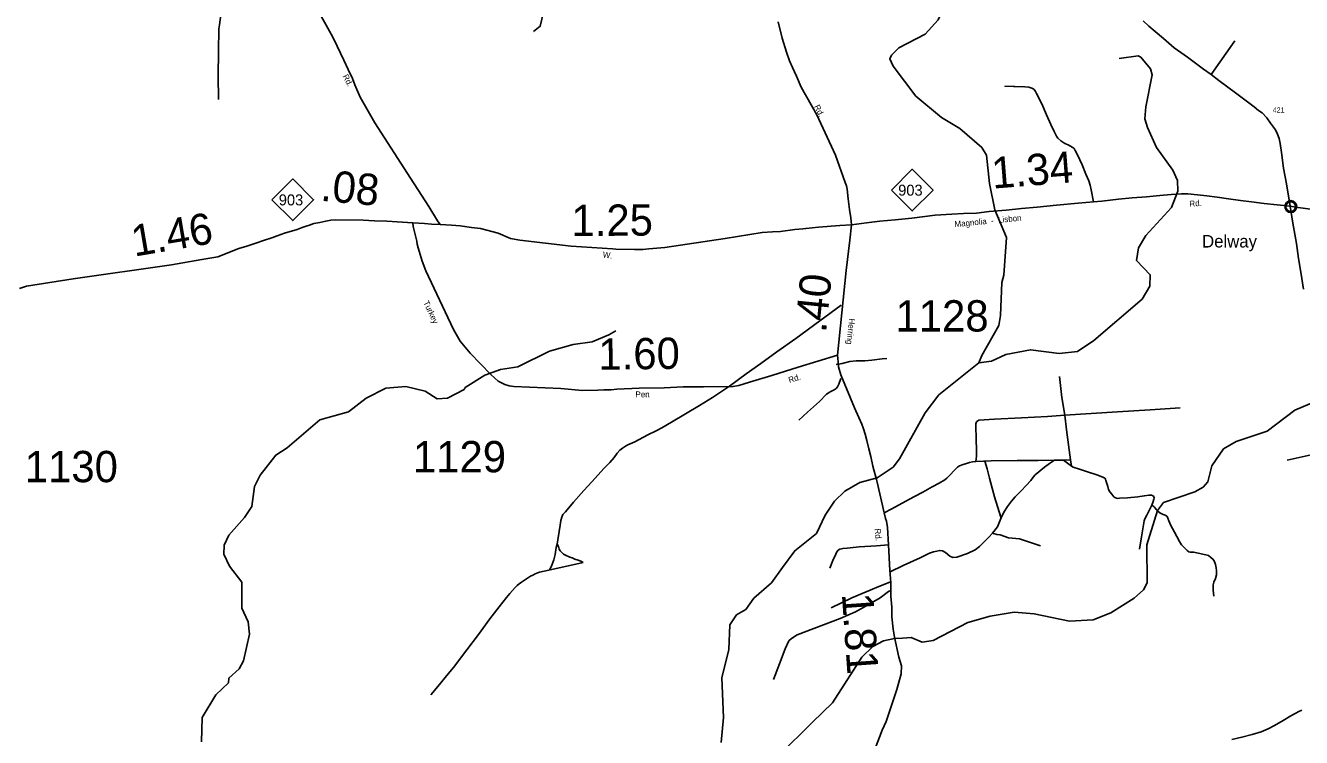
# Model space of a CAD drawing. Extents: x 2093524 to 2270757, y 289120 to 570408.
# Drawn here: x 2215806 to 2236187, y 374960 to 386333 of the extents above; entities that cross this region are included whole.
import ezdxf

# ---------------------------------------------------------------- set-up
doc = ezdxf.new("R2010")
doc.units = 0
for name, color, linetype in [('Exist Civil Demographics Community CELL', 7, 'Continuous'), ('Exist Civil Demographics Community Label', 7, 'Continuous'), ('Exist Hydrographic Creek Single Shore', 7, 'Continuous'), ('Exist Hydrographic Misc Water Feature', 7, 'Continuous'), ('Exist Road Non-System Type 51', 7, 'Continuous'), ('Exist Road Primary NC Attributed', 7, 'Continuous'), ('Exist Road Primary NC Label', 7, 'Continuous'), ('Exist Road Primary NC Mileage Hundredths English Label', 7, 'Continuous'), ('Exist Road Primary NC Shield CELL', 7, 'Continuous'), ('Exist Road Primary NC Shield Number Label', 7, 'Continuous'), ('Exist Road Primary US Attributed', 7, 'Continuous'), ('Exist Road Primary US Label', 7, 'Continuous'), ('Exist Road Secondary Mileage Hundredths English Label', 7, 'Continuous'), ('Exist Road Secondary Type 51 Attributed', 7, 'Continuous'), ('Exist Road Secondary Type 51 Label', 7, 'Continuous'), ('Exist Road Secondary Type 51 Number Label', 7, 'Continuous')]:
    doc.layers.add(name, color=color, linetype=linetype)

msp = doc.modelspace()

# ---------------------------------------------------------------- linework, layer by layer
at = {"layer": 'Exist Civil Demographics Community CELL'}
msp.add_lwpolyline([(2235975, 383374), (2235970, 383377), (2235965, 383381), (2235959, 383387), (2235955, 383392), (2235951, 383397), (2235948, 383403), (2235945, 383408), (2235943, 383414), (2235941, 383421), (2235940, 383427), (2235939, 383433), (2235939, 383438), (2235939, 383444), (2235939, 383450), (2235940, 383455), (2235941, 383459), (2235942, 383464), (2235944, 383470), (2235946, 383474), (2235948, 383479), (2235951, 383483), (2235954, 383487), (2235957, 383491), (2235961, 383495), (2235966, 383500), (2235972, 383504), (2235977, 383508), (2235983, 383511), (2235987, 383513), (2235993, 383515), (2235998, 383517), (2236004, 383518), (2236010, 383519), (2236015, 383519), (2236021, 383519), (2236026, 383518), (2236031, 383518), (2236037, 383516), (2236041, 383515), (2236047, 383513), (2236052, 383510), (2236057, 383508), (2236062, 383505), (2236067, 383501), (2236072, 383497), (2236075, 383493), (2236080, 383487), (2236083, 383482), (2236086, 383477), (2236089, 383472), (2236091, 383465), (2236093, 383458), (2236094, 383453), (2236095, 383448), (2236095, 383440), (2236095, 383432), (2236094, 383426), (2236093, 383420), (2236091, 383415), (2236090, 383411), (2236088, 383406), (2236086, 383402), (2236083, 383397), (2236079, 383392), (2236076, 383389), (2236073, 383385), (2236069, 383381), (2236065, 383379), (2236059, 383374), (2236053, 383370), (2236047, 383368), (2236041, 383365), (2236036, 383364), (2236031, 383363), (2236023, 383362), (2236019, 383362), (2236014, 383362), (2236006, 383363), (2235999, 383364), (2235994, 383365), (2235988, 383367), (2235983, 383369), (2235978, 383372)], close=True, dxfattribs=at)
for centre, radius in [((2236017, 383441), 94.3), ((2236016, 383440), 76.7)]:
    msp.add_circle(centre, radius, dxfattribs=at)
at = {"layer": 'Exist Hydrographic Creek Single Shore'}
for points in [[(2223922, 386238), (2224029, 386321), (2224078, 386547)], [(2218619, 374890), (2218625, 375280), (2218847, 375640), (2219046, 375832), (2219053, 375908), (2219219, 376059), (2219285, 376185), (2219382, 376610), (2219364, 376810), (2219262, 377025), (2219259, 377442), (2219066, 377698), (2218973, 377890), (2218981, 378031), (2219054, 378191), (2219302, 378474), (2219418, 378652), (2219465, 378970), (2219556, 379152), (2219803, 379471), (2219986, 379589), (2220508, 380035), (2220965, 380160), (2221247, 380381), (2221562, 380542), (2221878, 380568), (2222187, 380493), (2222379, 380371), (2222546, 380381), (2222812, 380517), (2222828, 380549), (2223143, 380750), (2223392, 380837), (2223667, 380880), (2224173, 381133), (2224556, 381237), (2224855, 381280), (2225121, 381390), (2225237, 381456)], [(2226919, 374882), (2226957, 375282), (2226927, 375915), (2227040, 376366), (2227054, 376759), (2227161, 376918), (2227310, 377003), (2227442, 377188), (2227723, 377431), (2227896, 377674), (2228094, 377942), (2228441, 378221), (2228581, 378513), (2228729, 378737), (2228894, 378897), (2229134, 379034), (2229409, 379110), (2229665, 379279), (2229764, 379411), (2230175, 380148), (2230397, 380435), (2231034, 380947)]]:
    msp.add_lwpolyline(points, dxfattribs=at)
at = {"layer": 'Exist Hydrographic Misc Water Feature'}
for points in [[(2231203, 383807), (2231158, 384264), (2231081, 384387), (2230729, 384686), (2230436, 384866), (2230025, 385205), (2229663, 385685), (2229612, 385800), (2229637, 385859), (2229753, 385978), (2230175, 386196), (2230382, 386425), (2230554, 386782), (2230644, 386934), (2230818, 387026), (2231426, 387073), (2231608, 387174), (2231740, 387369)], [(2231034, 380947), (2231234, 380973), (2231467, 381077), (2231858, 381154), (2232316, 381092), (2232607, 381126), (2232872, 381304), (2233642, 381962), (2233765, 382169), (2233772, 382353), (2233553, 382577), (2233585, 382783), (2233700, 382977), (2234113, 383428), (2234211, 383689), (2234209, 383856), (2234133, 384021), (2233872, 384384), (2233728, 384702), (2233685, 384844), (2233700, 385034), (2233804, 385543), (2233778, 385642), (2233619, 385826), (2233577, 385850), (2233277, 385806)], [(2231034, 380947), (2231084, 381064), (2231355, 381541), (2231378, 381701), (2231399, 382226), (2231431, 382343), (2231476, 382949), (2231289, 383389), (2231203, 383807)], [(2227837, 374674), (2228374, 375205), (2228697, 375513), (2229165, 376242), (2229339, 376412), (2229513, 376504), (2229688, 376540), (2229812, 376545), (2229954, 376557), (2230130, 376485), (2230304, 376511), (2230860, 376798), (2231217, 376900), (2231600, 376961), (2231917, 376938), (2232484, 376819), (2232859, 376841), (2233141, 376950), (2233514, 377185), (2233663, 377320), (2233720, 377430), (2233715, 378037), (2233886, 378588), (2233985, 378714), (2234483, 378885), (2234616, 378961), (2234690, 379045), (2234754, 379302), (2234944, 379571), (2235143, 379688), (2235641, 379852), (2236080, 380188), (2236420, 380332)]]:
    msp.add_lwpolyline(points, dxfattribs=at)
at = {"layer": 'Exist Road Non-System Type 51'}
for p, q in [((2235122, 386087), (2234745, 385548)), ((2236631, 379538), (2235960, 379391)), ((2230985, 379370), (2230935, 379362)), ((2232386, 379389), (2232244, 379388)), ((2232500, 379398), (2232386, 379389)), ((2232516, 379294), (2232386, 379389)), ((2232500, 379398), (2232516, 379294)), ((2224167, 377631), (2224712, 377758))]:
    msp.add_line(p, q, dxfattribs=at)
for points in [[(2218886, 385151), (2218881, 385531), (2218888, 385917), (2218892, 386281), (2218903, 386343), (2218915, 386423), (2218928, 386491), (2218940, 386537), (2218956, 386575), (2218985, 386629), (2219005, 386671), (2219021, 386700), (2219037, 386749), (2219050, 386812), (2219056, 386885), (2219060, 387032), (2219072, 387146), (2219081, 387268), (2219090, 387412), (2219097, 387534), (2219106, 387624)], [(2231724, 385353), (2231449, 385364), (2231769, 385352), (2231831, 385348), (2231880, 385333), (2231904, 385323), (2231918, 385311), (2231938, 385281), (2231956, 385247), (2232038, 385082), (2232115, 384905), (2232186, 384751), (2232235, 384638), (2232274, 384566), (2232296, 384533), (2232344, 384489), (2232405, 384451), (2232461, 384428), (2232523, 384392), (2232559, 384367), (2232575, 384339), (2232612, 384269), (2232683, 384108), (2232743, 383958), (2232791, 383851), (2232810, 383781), (2232826, 383707), (2232864, 383516)], [(2228835, 381867), (2228493, 381615), (2228110, 381336), (2227808, 381119), (2227549, 380935), (2227317, 380770), (2227049, 380574)], [(2229566, 381016), (2229490, 381007), (2229326, 380990), (2229210, 380979), (2229072, 380978), (2228971, 380967), (2228853, 380936), (2228755, 380917)], [(2224296, 378050), (2224306, 378120), (2224331, 378252), (2224346, 378354), (2224356, 378428), (2224371, 378480), (2224391, 378520), (2224429, 378564), (2224558, 378717), (2224724, 378904), (2224853, 379045), (2225048, 379260), (2225139, 379351), (2225211, 379435), (2225258, 379500), (2225300, 379548), (2225339, 379580), (2225387, 379614), (2225425, 379633), (2225538, 379683), (2225747, 379793), (2225879, 379858), (2225972, 379909), (2226122, 379996), (2226350, 380128), (2226569, 380264), (2226780, 380389), (2227049, 380574)], [(2228829, 380692), (2228795, 380606), (2228774, 380559), (2228752, 380535), (2228722, 380515), (2228660, 380479), (2228629, 380458), (2228599, 380442), (2228488, 380327), (2228297, 380158), (2228159, 380027)], [(2232321, 380726), (2232362, 380391), (2232406, 380107)], [(2234250, 380226), (2233769, 380192), (2233247, 380162), (2232406, 380107)], [(2232406, 380107), (2232130, 380089), (2231714, 380068), (2231285, 380046), (2231031, 380028), (2231017, 380020), (2230997, 380000), (2230986, 379970), (2230984, 379910), (2230991, 379750), (2230997, 379524), (2230996, 379456), (2230990, 379410), (2230985, 379370)], [(2232406, 380107), (2232434, 379874), (2232500, 379398)], [(2230935, 379362), (2230887, 379355), (2230837, 379339), (2230783, 379320), (2230723, 379300), (2230692, 379278), (2230630, 379217), (2230586, 379165), (2230525, 379104), (2230491, 379076), (2230398, 379023), (2230290, 378965), (2230137, 378881), (2230006, 378810), (2229868, 378735), (2229644, 378613), (2229524, 378550)], [(2232244, 379388), (2231982, 379384), (2231646, 379383), (2231230, 379380), (2230985, 379370)], [(2231130, 379373), (2231165, 379254), (2231202, 379100), (2231248, 378944), (2231285, 378807), (2231359, 378564), (2231390, 378466)], [(2232244, 379388), (2232164, 379335), (2232081, 379279), (2231936, 379158), (2231904, 379118), (2231863, 379065), (2231791, 378987), (2231710, 378900), (2231615, 378806), (2231554, 378736), (2231491, 378650), (2231444, 378573), (2231402, 378496), (2231366, 378403), (2231333, 378325), (2231250, 378224)], [(2233795, 378669), (2233819, 378729), (2233828, 378767), (2233832, 378787), (2233828, 378803), (2233816, 378821), (2233792, 378831), (2233752, 378833), (2233676, 378820), (2233574, 378807), (2233406, 378790), (2233280, 378781), (2233256, 378777), (2233234, 378783), (2233208, 378792), (2233190, 378806), (2233158, 378846), (2233128, 378882), (2233105, 378922), (2233093, 378971), (2233064, 379067), (2233058, 379089), (2233044, 379103), (2233016, 379119), (2232916, 379156), (2232767, 379202), (2232639, 379245), (2232539, 379277), (2232516, 379294)], [(2233599, 377968), (2233631, 378164), (2233660, 378324), (2233675, 378420), (2233685, 378451), (2233715, 378511), (2233795, 378669)], [(2234787, 377216), (2234776, 377316), (2234777, 377396), (2234789, 377442), (2234812, 377502), (2234828, 377558), (2234829, 377626), (2234823, 377670), (2234812, 377726), (2234792, 377782), (2234772, 377809), (2234742, 377837), (2234703, 377867), (2234659, 377879), (2234539, 377904), (2234467, 377921), (2234435, 377921), (2234411, 377923), (2234389, 377926), (2234363, 377946), (2234272, 378039), (2234238, 378091), (2234199, 378171), (2234159, 378240), (2234128, 378296), (2234100, 378346), (2234069, 378422), (2234055, 378464), (2234046, 378479), (2234034, 378493), (2234008, 378509), (2233976, 378523), (2233926, 378548), (2233892, 378574), (2233867, 378600), (2233853, 378620), (2233839, 378640), (2233827, 378651), (2233795, 378669)], [(2231250, 378224), (2231193, 378158), (2231045, 378011), (2230975, 377958), (2230851, 377901), (2230684, 377841), (2230619, 377837), (2230571, 377855), (2230501, 377915), (2230454, 377944), (2230408, 377948), (2230364, 377938), (2230312, 377925), (2230245, 377904), (2230099, 377831), (2229826, 377709), (2229615, 377608)], [(2232019, 378019), (2231685, 378136), (2231505, 378148), (2231375, 378199), (2231320, 378205), (2231250, 378224)], [(2224167, 377631), (2224179, 377651), (2224201, 377687), (2224213, 377713), (2224246, 377797), (2224264, 377883), (2224281, 377994), (2224296, 378050)], [(2224712, 377758), (2224678, 377777), (2224634, 377792), (2224582, 377810), (2224540, 377828), (2224498, 377843), (2224429, 377873), (2224400, 377886), (2224365, 377920), (2224347, 377944), (2224329, 377968), (2224323, 377988), (2224317, 378010), (2224296, 378050)], [(2229590, 378038), (2229397, 378024), (2229120, 378006), (2228931, 377986), (2228863, 377979), (2228839, 377973), (2228813, 377967), (2228789, 377951), (2228765, 377925), (2228749, 377891), (2228704, 377786), (2228656, 377664)], [(2222280, 375644), (2222417, 375808), (2222532, 375944), (2222643, 376077), (2222857, 376362), (2223041, 376606), (2223223, 376857), (2223370, 377046), (2223487, 377196), (2223544, 377261), (2223627, 377355), (2223657, 377387), (2223693, 377416), (2223727, 377442), (2223793, 377483), (2223870, 377537), (2223910, 377555), (2223944, 377573), (2224000, 377594), (2224016, 377600), (2224167, 377631)], [(2229628, 377309), (2229591, 377291), (2229455, 377192), (2229253, 377075), (2229065, 376967), (2228816, 376859), (2228131, 376600), (2228041, 376544), (2227999, 376502), (2227938, 376375), (2227849, 376135), (2227755, 375886)], [(2229625, 377445), (2229398, 377358), (2229003, 377193), (2228675, 377032)], [(2236193, 375394), (2236145, 375376), (2236085, 375345), (2236020, 375307), (2235894, 375234), (2235757, 375153), (2235657, 375100), (2235542, 375053), (2235398, 375006), (2235237, 374963), (2235075, 374929)]]:
    msp.add_lwpolyline(points, dxfattribs=at)
at = {"layer": 'Exist Road Primary NC Attributed'}
for points in [[(2228997, 383148), (2229237, 383181), (2229452, 383208), (2229699, 383228), (2229963, 383255), (2230338, 383305), (2230602, 383319), (2230789, 383332), (2230996, 383336), (2231198, 383362), (2231470, 383386), (2231715, 383408), (2231963, 383434), (2232274, 383463), (2232620, 383496), (2232864, 383516), (2232996, 383528), (2233265, 383559), (2233485, 383580), (2233711, 383598), (2233923, 383618), (2234105, 383636), (2234270, 383643), (2234374, 383644), (2234526, 383627), (2234678, 383610), (2234839, 383590), (2235023, 383563), (2235215, 383536), (2235387, 383518), (2235589, 383492), (2235797, 383467), (2236009, 383445)], [(2236009, 383445), (2236133, 383428), (2236253, 383411), (2236384, 383394), (2236531, 383376), (2236662, 383362), (2236759, 383359), (2236859, 383360), (2236965, 383375), (2237045, 383394), (2237117, 383418), (2237188, 383459), (2237276, 383509), (2237338, 383548)], [(2215707, 382132), (2215822, 382167), (2216568, 382285), (2218138, 382511), (2218622, 382594), (2218878, 382639), (2219214, 382769), (2219342, 382809), (2219483, 382854), (2219609, 382897), (2219741, 382944), (2219826, 382975), (2219944, 383014), (2220145, 383077), (2220223, 383107), (2220303, 383132), (2220341, 383146), (2220413, 383169), (2220506, 383189), (2220602, 383210), (2220682, 383223), (2220756, 383229), (2221200, 383224), (2221378, 383215), (2221578, 383206), (2221990, 383181)], [(2221990, 383181), (2222179, 383169), (2222290, 383159), (2222430, 383154)], [(2222430, 383154), (2222608, 383144), (2222746, 383133), (2222931, 383104), (2223074, 383089), (2223356, 383017), (2223551, 382933), (2223702, 382906), (2224522, 382811), (2225182, 382766), (2225234, 382760), (2225533, 382756), (2225669, 382757), (2225761, 382766), (2226020, 382785), (2226983, 382929), (2227574, 383027), (2227736, 383040), (2227864, 383045), (2228094, 383075), (2228220, 383084), (2228369, 383099), (2228471, 383110), (2228813, 383139), (2228997, 383148)]]:
    msp.add_lwpolyline(points, dxfattribs=at)
at = {"layer": 'Exist Road Primary NC Shield CELL'}
for points in [[(2229636, 383705), (2229969, 384038), (2230302, 383705), (2229969, 383372)], [(2219742, 383550), (2220075, 383883), (2220408, 383550), (2220075, 383217)]]:
    msp.add_lwpolyline(points, close=True, dxfattribs=at)
at = {"layer": 'Exist Road Primary US Attributed'}
for points in [[(2236009, 383445), (2235948, 383802), (2235902, 384054), (2235868, 384303), (2235849, 384449), (2235832, 384527), (2235806, 384595), (2235771, 384667), (2235695, 384774), (2235632, 384858), (2235557, 384939), (2235503, 384978), (2235432, 385034), (2235280, 385148), (2235135, 385259), (2234865, 385457), (2234745, 385548), (2234620, 385635), (2234368, 385825), (2234155, 385979), (2233982, 386126), (2233851, 386236), (2233749, 386321), (2233660, 386407)], [(2236222, 382122), (2236176, 382395), (2236138, 382613), (2236106, 382850), (2236051, 383177), (2236009, 383445)]]:
    msp.add_lwpolyline(points, dxfattribs=at)
at = {"layer": 'Exist Road Secondary Type 51 Attributed'}
for points in [[(2222430, 383154), (2222389, 383211), (2222246, 383444), (2221954, 383893), (2221388, 384780), (2221153, 385191), (2221064, 385383), (2221026, 385485), (2220957, 385632), (2220890, 385781), (2220784, 386003), (2220712, 386148), (2220376, 386765)], [(2228997, 383148), (2228988, 383262), (2228969, 383394), (2228947, 383562), (2228928, 383717), (2228920, 383771), (2228901, 383827), (2228742, 384264), (2228444, 384907), (2228197, 385347), (2228120, 385524), (2228055, 385665), (2228010, 385771), (2227959, 385906), (2227892, 386129), (2227826, 386390)], [(2228777, 381069), (2228149, 380876), (2227725, 380745), (2227372, 380637), (2227198, 380583), (2227104, 380566), (2226637, 380560), (2226309, 380559), (2226009, 380547), (2225607, 380542), (2225251, 380523), (2225161, 380515), (2225045, 380512), (2224945, 380509), (2224701, 380505), (2224355, 380533), (2223608, 380568), (2223530, 380578), (2223463, 380600), (2223357, 380653), (2223240, 380756), (2222908, 381099), (2222749, 381293), (2222643, 381475), (2222202, 382417), (2222142, 382569), (2222079, 382782), (2222064, 382838), (2222056, 382886), (2222022, 383015), (2221997, 383120), (2221990, 383181)], [(2228777, 381069), (2228913, 382420), (2228973, 382906), (2228997, 383148)], [(2229199, 374308), (2229488, 375077), (2229554, 375217), (2229724, 375727), (2229791, 375979), (2229798, 376104), (2229757, 376241), (2229688, 376561), (2229663, 376692), (2229646, 376885), (2229642, 377044), (2229630, 377219), (2229626, 377436), (2229614, 377628), (2229590, 378038), (2229573, 378317), (2229556, 378415), (2229544, 378456), (2229524, 378550), (2229412, 379041), (2229400, 379079), (2229342, 379293), (2229307, 379450), (2229276, 379572), (2229243, 379704), (2229218, 379803), (2229193, 379889), (2229165, 379963), (2229118, 380073), (2229046, 380226), (2228829, 380755), (2228794, 380883), (2228785, 380962), (2228783, 381015), (2228777, 381069)]]:
    msp.add_lwpolyline(points, dxfattribs=at)

# ---------------------------------------------------------------- texts
at = {"layer": 'Exist Civil Demographics Community Label'}
msp.add_text('Delway', height=200, dxfattribs=at).set_placement((2234600, 382787))
at = {"layer": 'Exist Road Primary NC Label'}
for s, rotation, p in [('Rd.', 5.3194, (2234402, 383436)), ('Magnolia  -  Lisbon', 5.5498, (2230650, 383112)), ('W.', 351.5111, (2225021, 382630))]:
    msp.add_text(s, height=95, rotation=rotation, dxfattribs=at).set_placement(p)
at = {"layer": 'Exist Road Primary NC Mileage Hundredths English Label'}
for s, rotation, p in [('1.34', 4.5151, (2231256, 383727)), ('.08', 354.8488, (2220507, 383535)), ('1.25', 0.3811, (2224528, 382969)), ('1.46', 9.7092, (2217543, 382640))]:
    msp.add_text(s, height=500, rotation=rotation, dxfattribs=at).set_placement(p)
at = {"layer": 'Exist Road Primary NC Shield Number Label'}
for p in [(2229745, 383615), (2219851, 383460)]:
    msp.add_text('903', height=175, dxfattribs=at).set_placement(p)
at = {"layer": 'Exist Road Primary US Label'}
msp.add_text('421', height=82, dxfattribs=at).set_placement((2235728, 384943))
at = {"layer": 'Exist Road Secondary Mileage Hundredths English Label'}
for s, rotation, p in [('.40', 84.2597, (2228592, 381416)), ('1.60', 0.7344, (2224959, 380833)), ('1.81', 273.9882, (2228845, 377253))]:
    msp.add_text(s, height=500, rotation=rotation, dxfattribs=at).set_placement(p)
at = {"layer": 'Exist Road Secondary Type 51 Label'}
for s, rotation, p in [('Rd.', 296.9584, (2220868, 385524)), ('Rd.', 296.3716, (2228398, 385040)), ('Turkey', 295.4849, (2222156, 381909)), ('Herring', 263.9665, (2228963, 381657)), ('Rd.', 17.2972, (2228009, 380621)), ('Pen', 0.864, (2225550, 380392)), ('Rd.', 275.4385, (2229368, 378293))]:
    msp.add_text(s, height=95, rotation=rotation, dxfattribs=at).set_placement(p)
at = {"layer": 'Exist Road Secondary Type 51 Number Label'}
for s, p in [('1128', (2229702, 381445)), ('1130', (2215794, 379038)), ('1129', (2221994, 379196))]:
    msp.add_text(s, height=500, dxfattribs=at).set_placement(p)

doc.saveas('drawing.dxf')
